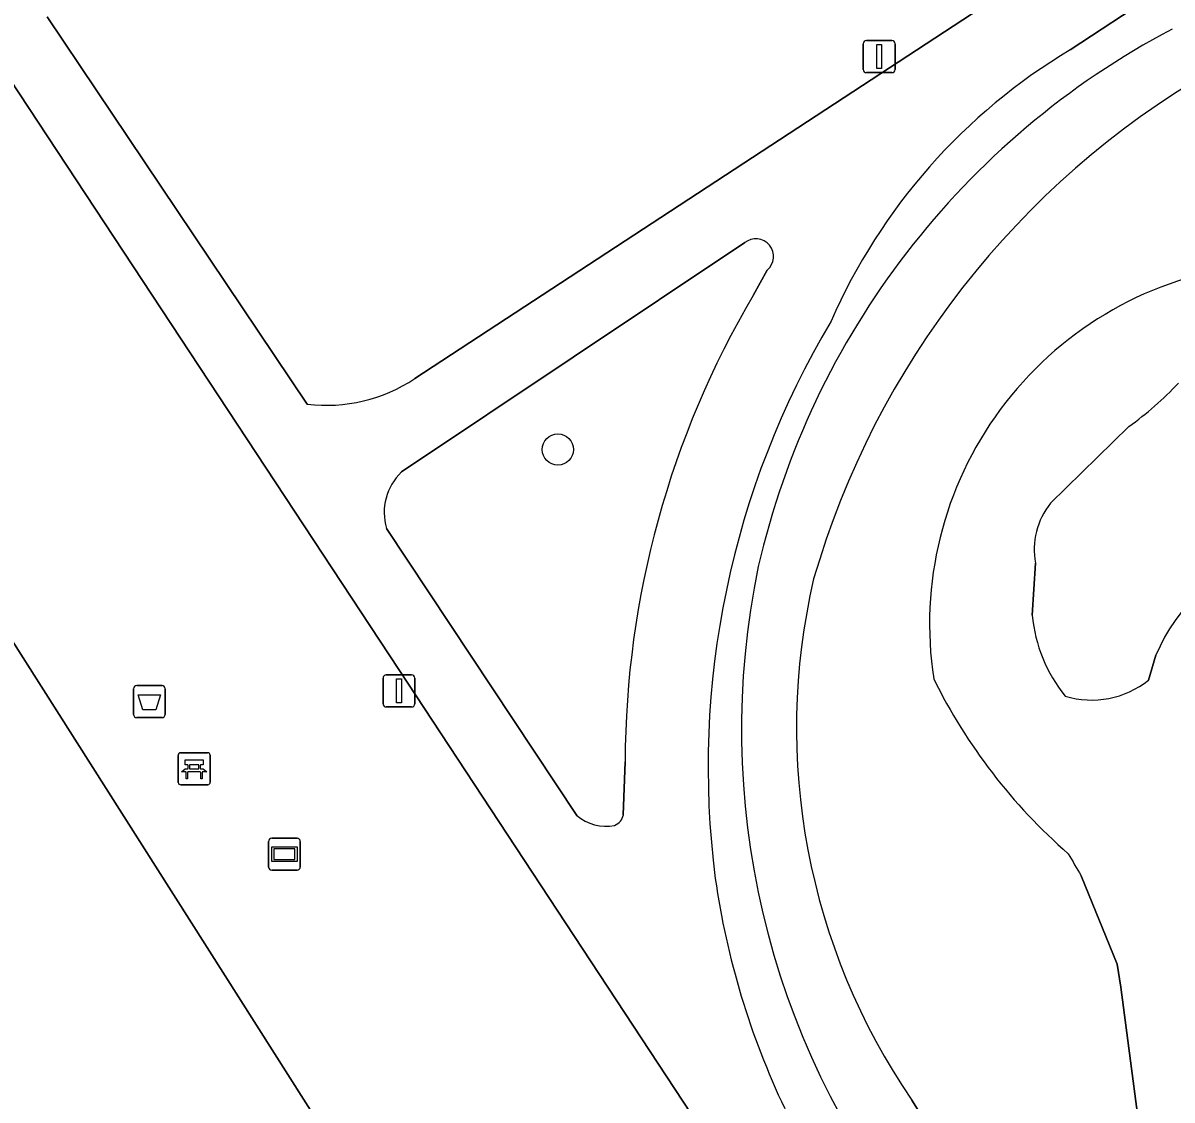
# Model space of a CAD drawing. Extents: x 158352 to 159489, y 383828 to 384603.
# Drawn here: x 158502.05 to 158537.9, y 384206.53 to 384240.14 of the extents above; entities that cross this region are included whole.
import ezdxf

# ---------------------------------------------------------------- set-up
doc = ezdxf.new("R2010")
doc.units = 0
for name, color, linetype in [('IMGEO_Afvalbak', 7, 'Continuous'), ('IMGEO_Bank', 7, 'Continuous'), ('IMGEO_Boom', 7, 'Continuous'), ('IMGEO_Fietspad_gesloten', 7, 'Continuous'), ('IMGEO_Groenvoorziening', 7, 'Continuous'), ('IMGEO_Informatiebord', 7, 'Continuous'), ('IMGEO_Lichtmast', 7, 'Continuous'), ('IMGEO_Terreindeel_halfverhard', 7, 'Continuous'), ('IMGEO_Voetgangersgebied_gesloten', 7, 'Continuous'), ('IMGEO_Waterloop', 7, 'Continuous')]:
    doc.layers.add(name, color=color, linetype=linetype)

msp = doc.modelspace()

# ---------------------------------------------------------------- linework, layer by layer
at = {"layer": 'IMGEO_Afvalbak'}
for p, q in [((158505.501, 384218.563), (158505.501, 384219.363)), ((158505.501, 384219.363), (158505.501, 384218.563)), ((158505.601, 384219.463), (158506.391, 384219.463)), ((158506.391, 384219.463), (158505.601, 384219.463)), ((158506.491, 384219.363), (158506.491, 384218.563)), ((158506.491, 384218.563), (158506.491, 384219.363)), ((158506.391, 384218.463), (158505.601, 384218.463)), ((158505.601, 384218.463), (158506.391, 384218.463))]:
    msp.add_line(p, q, dxfattribs=at)
msp.add_lwpolyline([(158505.644, 384219.177), (158506.348, 384219.177), (158506.199, 384218.707), (158505.793, 384218.707), (158505.644, 384219.177)], dxfattribs=at)
for centre, start, end in [((158505.601, 384219.363), 90, 180), ((158505.601, 384219.363), 90, 180), ((158506.391, 384219.363), 0, 90), ((158506.391, 384219.363), 360, 90), ((158505.601, 384218.563), 180, 270), ((158505.601, 384218.563), 180, 270), ((158506.391, 384218.563), 270, 0), ((158506.391, 384218.563), 270, 0)]:
    msp.add_arc(centre, 0.1, start, end, dxfattribs=at)
at = {"layer": 'IMGEO_Bank'}
for p, q in [((158506.968, 384217.368), (158507.809, 384217.368)), ((158507.809, 384217.368), (158506.968, 384217.368)), ((158506.893, 384216.443), (158506.893, 384217.284)), ((158506.893, 384217.284), (158506.893, 384216.443)), ((158507.534, 384216.986), (158507.252, 384216.986)), ((158507.893, 384217.293), (158507.893, 384216.452)), ((158507.893, 384216.452), (158507.893, 384217.293)), ((158507.59, 384216.766), (158507.197, 384216.766)), ((158507.202, 384216.874), (158507.202, 384216.98)), ((158507.246, 384216.98), (158507.246, 384216.874)), ((158507.252, 384216.868), (158507.534, 384216.868)), ((158507.54, 384216.874), (158507.54, 384216.98)), ((158507.584, 384216.98), (158507.584, 384216.874)), ((158507.818, 384216.368), (158506.977, 384216.368)), ((158506.977, 384216.368), (158507.818, 384216.368))]:
    msp.add_line(p, q, dxfattribs=at)
for points in [[(158507.196, 384216.986), (158507.11, 384216.986), (158507.11, 384217.147), (158507.673, 384217.147), (158507.673, 384216.986), (158507.59, 384216.986)], [(158507.14, 384216.766), (158506.998, 384216.766), (158507.11, 384216.868), (158507.196, 384216.868)], [(158507.19, 384216.759), (158507.19, 384216.552), (158507.147, 384216.552), (158507.147, 384216.759)], [(158507.59, 384216.868), (158507.673, 384216.868), (158507.785, 384216.766), (158507.646, 384216.766)], [(158507.64, 384216.759), (158507.64, 384216.552), (158507.596, 384216.552), (158507.596, 384216.759)]]:
    msp.add_lwpolyline(points, dxfattribs=at)
for centre, radius, start, end in [((158506.971, 384217.29), 0.0779, 92.4484, 184.2845), ((158506.971, 384217.29), 0.0779, 92.4484, 184.2845), ((158507.815, 384217.29), 0.0779, 2.4484, 94.2845), ((158507.815, 384217.29), 0.0779, 2.4484, 94.2845), ((158507.195, 384216.979), 0.00671, 2.8957, 87.1043), ((158507.252, 384216.979), 0.00671, 92.8957, 177.1043), ((158507.534, 384216.979), 0.00671, 2.8957, 87.1043), ((158507.591, 384216.979), 0.00671, 92.8957, 177.1043), ((158507.14, 384216.759), 0.00671, 2.8957, 87.1043), ((158507.197, 384216.759), 0.00671, 92.8957, 177.1043), ((158507.195, 384216.875), 0.00671, 272.8957, 357.1043), ((158507.252, 384216.875), 0.00671, 182.8957, 267.1043), ((158507.534, 384216.875), 0.00671, 272.8957, 357.1043), ((158507.591, 384216.875), 0.00671, 182.8957, 267.1043), ((158507.589, 384216.759), 0.00671, 2.8957, 87.1043), ((158507.646, 384216.759), 0.00671, 92.8957, 177.1043), ((158506.971, 384216.446), 0.0779, 182.4484, 274.2845), ((158506.971, 384216.446), 0.0779, 182.4484, 274.2845), ((158507.815, 384216.446), 0.0779, 272.4484, 4.2845), ((158507.815, 384216.446), 0.0779, 272.4484, 4.2845)]:
    msp.add_arc(centre, radius, start, end, dxfattribs=at)
at = {"layer": 'IMGEO_Boom'}
msp.add_circle((158518.739, 384226.829), 0.489, dxfattribs=at)
at = {"layer": 'IMGEO_Fietspad_gesloten'}
for points in [[(158534.109, 384225.153), (158536.55, 384227.545)], [(158533.54, 384221.655), (158533.641, 384223.278)], [(158537.396, 384220.412), (158537.164, 384219.634)], [(158535.066, 384213.53), (158536.185, 384210.767), (158536.299, 384210.051), (158537.124, 384203.792)]]:
    msp.add_lwpolyline(points, dxfattribs=at)
for centre, radius, start, end in [((158541.613, 384221.376), 11.279, 98.391, 188.686), ((158530.361, 384236.161), 10.609, 305.6921, 316.8161), ((158535.89, 384223.713), 2.291, 141.0367, 190.9339), ((158542.833, 384218.105), 5.906, 109.3084, 157.0095), ((158538.168, 384222.071), 4.647, 185.1325, 219.1973), ((158546.282, 384227.501), 17.65, 206.3298, 228.8216), ((158535.395, 384221.828), 2.818, 252.9122, 308.8834), ((158552.259, 384224.128), 20.197, 209.3889, 211.6514)]:
    msp.add_arc(centre, radius, start, end, dxfattribs=at)
at = {"layer": 'IMGEO_Groenvoorziening'}
for points in [[(158514.277, 384229.041), (158536.489, 384243.597), (158553.337, 384254.783), (158530.729, 384289.034)], [(158552.895, 384247.632), (158556.449, 384250.068), (158554.785, 384252.589), (158537.347, 384241.035), (158534.725, 384239.304)], [(158502.804, 384240.331), (158510.923, 384228.242)], [(158513.779, 384219.963), (158501.334, 384238.849)], [(158524.567, 384233.286), (158513.863, 384226.129)], [(158524.832, 384231.639), (158525.273, 384232.429)], [(158536.55, 384227.545), (158534.109, 384225.153)], [(158513.394, 384224.369), (158519.332, 384215.41)], [(158533.641, 384223.278), (158533.54, 384221.655)], [(158537.164, 384219.634), (158537.396, 384220.412)], [(158551.936, 384161.945), (158540.118, 384179.915), (158513.779, 384219.963)], [(158520.781, 384215.43), (158520.837, 384217.082)], [(158537.124, 384203.792), (158536.299, 384210.051), (158536.185, 384210.767), (158535.066, 384213.53)], [(158529.783, 384206.529), (158531.525, 384203.735), (158537.292, 384194.831)]]:
    msp.add_lwpolyline(points, dxfattribs=at)
msp.add_lwpolyline([(158484.597, 384211.572), (158501.075, 384221.867), (158525.85, 384182.855), (158509.079, 384172.688)], close=True, dxfattribs=at)
for centre, radius, start, end in [((158549.766, 384217.464), 25.425, 117.8241, 167.0176), ((158544.21, 384223.429), 18.493, 120.8567, 156.398), ((158552.641, 384215.277), 26.99, 120.1548, 163.8364), ((158524.914, 384232.852), 0.555, 310.3091, 128.6545), ((158541.613, 384221.376), 11.279, 98.391, 188.686), ((158549.736, 384216.978), 28.9, 149.5144, 179.7929), ((158550.574, 384216.916), 27.148, 149.1599, 187.3446), ((158511.503, 384233.248), 5.039, 263.395, 303.4039), ((158530.361, 384236.161), 10.609, 305.6921, 316.8161), ((158515.064, 384224.867), 1.742, 133.5653, 196.5922), ((158535.89, 384223.713), 2.291, 141.0367, 190.9339), ((158542.833, 384218.105), 5.906, 109.3084, 157.0095), ((158549.51, 384218.089), 25.042, 168.2783, 218.1841), ((158546.71, 384218.139), 20.526, 166.9035, 214.4451), ((158538.168, 384222.071), 4.647, 185.1325, 219.1973), ((158546.282, 384227.501), 17.65, 206.3298, 228.8216), ((158535.395, 384221.828), 2.818, 252.9122, 308.8834), ((158520.231, 384216.437), 1.365, 228.8109, 281.793), ((158520.349, 384215.51), 0.44, 291.5314, 349.5115), ((158552.259, 384224.128), 20.197, 209.3889, 211.6514), ((158548.234, 384216.954), 24.835, 188.1231, 205.4833)]:
    msp.add_arc(centre, radius, start, end, dxfattribs=at)
at = {"layer": 'IMGEO_Informatiebord'}
for p, q in [((158509.713, 384213.801), (158509.713, 384214.601)), ((158509.713, 384214.601), (158509.713, 384213.801)), ((158509.813, 384214.701), (158510.603, 384214.701)), ((158510.603, 384214.701), (158509.813, 384214.701)), ((158510.703, 384214.601), (158510.703, 384213.801)), ((158510.703, 384213.801), (158510.703, 384214.601)), ((158510.603, 384213.701), (158509.813, 384213.701)), ((158509.813, 384213.701), (158510.603, 384213.701))]:
    msp.add_line(p, q, dxfattribs=at)
for points in [[(158509.814, 384214.433), (158510.602, 384214.433), (158510.602, 384213.969), (158509.814, 384213.969), (158509.814, 384214.433)], [(158509.879, 384214.368), (158509.879, 384214.034), (158510.537, 384214.034), (158510.537, 384214.368), (158509.879, 384214.368)]]:
    msp.add_lwpolyline(points, dxfattribs=at)
for centre, start, end in [((158509.813, 384214.601), 90, 180), ((158509.813, 384214.601), 90, 180), ((158510.603, 384214.601), 0, 90), ((158510.603, 384214.601), 360, 90), ((158509.813, 384213.801), 180, 270), ((158509.813, 384213.801), 180, 270), ((158510.603, 384213.801), 270, 0), ((158510.603, 384213.801), 270, 0)]:
    msp.add_arc(centre, 0.1, start, end, dxfattribs=at)
at = {"layer": 'IMGEO_Lichtmast'}
for p, q in [((158528.368, 384239.59), (158529.158, 384239.59)), ((158529.158, 384239.59), (158528.368, 384239.59)), ((158528.268, 384238.69), (158528.268, 384239.49)), ((158528.268, 384239.49), (158528.268, 384238.69)), ((158529.258, 384239.49), (158529.258, 384238.69)), ((158529.258, 384238.69), (158529.258, 384239.49)), ((158529.158, 384238.59), (158528.368, 384238.59)), ((158528.368, 384238.59), (158529.158, 384238.59)), ((158513.286, 384218.896), (158513.286, 384219.696)), ((158513.286, 384219.696), (158513.286, 384218.896)), ((158513.386, 384219.796), (158514.176, 384219.796)), ((158514.176, 384219.796), (158513.386, 384219.796)), ((158514.276, 384219.696), (158514.276, 384218.896)), ((158514.276, 384218.896), (158514.276, 384219.696)), ((158514.176, 384218.796), (158513.386, 384218.796)), ((158513.386, 384218.796), (158514.176, 384218.796))]:
    msp.add_line(p, q, dxfattribs=at)
for points in [[(158528.688, 384239.465), (158528.838, 384239.465), (158528.838, 384238.715), (158528.688, 384238.715), (158528.688, 384239.465)], [(158513.706, 384219.671), (158513.856, 384219.671), (158513.856, 384218.921), (158513.706, 384218.921), (158513.706, 384219.671)]]:
    msp.add_lwpolyline(points, dxfattribs=at)
for centre, start, end in [((158528.368, 384239.49), 90, 180), ((158528.368, 384239.49), 90, 180), ((158529.158, 384239.49), 0, 90), ((158529.158, 384239.49), 360, 90), ((158528.368, 384238.69), 180, 270), ((158528.368, 384238.69), 180, 270), ((158529.158, 384238.69), 270, 0), ((158529.158, 384238.69), 270, 0), ((158513.386, 384219.696), 90, 180), ((158513.386, 384219.696), 90, 180), ((158514.176, 384219.696), 0, 90), ((158514.176, 384219.696), 360, 90), ((158513.386, 384218.896), 180, 270), ((158513.386, 384218.896), 180, 270), ((158514.176, 384218.896), 270, 0), ((158514.176, 384218.896), 270, 0)]:
    msp.add_arc(centre, 0.1, start, end, dxfattribs=at)
at = {"layer": 'IMGEO_Terreindeel_halfverhard'}
msp.add_lwpolyline([(158484.597, 384211.572), (158509.079, 384172.688), (158525.85, 384182.855), (158501.075, 384221.867)], close=True, dxfattribs=at)
at = {"layer": 'IMGEO_Voetgangersgebied_gesloten'}
for points in [[(158534.725, 384239.304), (158537.347, 384241.035), (158554.785, 384252.589), (158553.337, 384254.783), (158536.489, 384243.597), (158514.277, 384229.041)], [(158510.923, 384228.242), (158502.804, 384240.331)], [(158501.334, 384238.849), (158513.779, 384219.963), (158540.118, 384179.915), (158551.936, 384161.945)], [(158513.863, 384226.129), (158524.567, 384233.286)], [(158525.273, 384232.429), (158524.832, 384231.639)], [(158519.332, 384215.41), (158513.394, 384224.369)], [(158520.837, 384217.082), (158520.781, 384215.43)]]:
    msp.add_lwpolyline(points, dxfattribs=at)
for centre, radius, start, end in [((158544.21, 384223.429), 18.493, 120.8567, 156.398), ((158524.914, 384232.852), 0.555, 310.3091, 128.6545), ((158549.736, 384216.978), 28.9, 149.5144, 179.7929), ((158550.574, 384216.916), 27.148, 149.1599, 187.3446), ((158511.503, 384233.248), 5.039, 263.395, 303.4039), ((158515.064, 384224.867), 1.742, 133.5653, 196.5922), ((158520.231, 384216.437), 1.365, 228.8109, 281.793), ((158520.349, 384215.51), 0.44, 291.5314, 349.5115), ((158548.234, 384216.954), 24.835, 188.1231, 205.4833)]:
    msp.add_arc(centre, radius, start, end, dxfattribs=at)
at = {"layer": 'IMGEO_Waterloop'}
msp.add_lwpolyline([(158537.292, 384194.831), (158531.525, 384203.735), (158529.783, 384206.529)], dxfattribs=at)
for centre, radius, start, end in [((158549.766, 384217.464), 25.425, 117.8241, 167.0176), ((158552.641, 384215.277), 26.99, 120.1548, 163.8364), ((158549.51, 384218.089), 25.042, 168.2783, 218.1841), ((158546.71, 384218.139), 20.526, 166.9035, 214.4451)]:
    msp.add_arc(centre, radius, start, end, dxfattribs=at)

doc.saveas('drawing.dxf')
